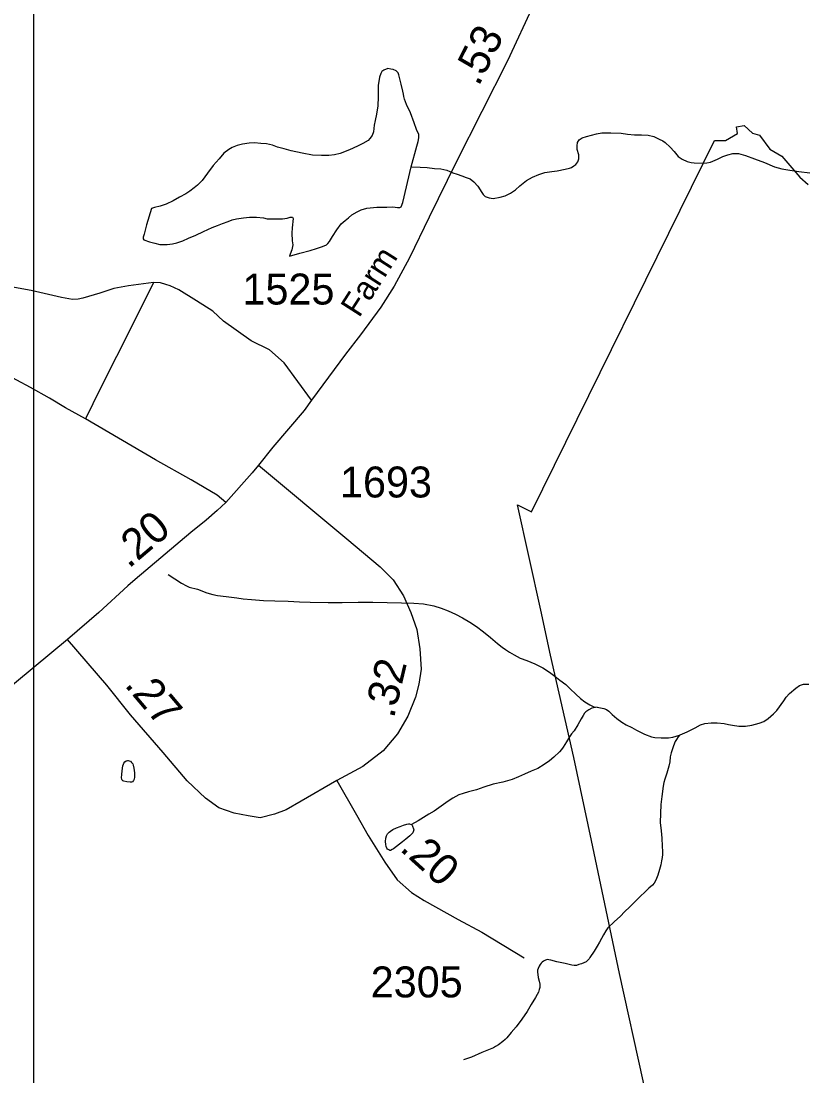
# Model space of a CAD drawing. Extents: x 2220236 to 2384410, y 720751 to 894131.
# Drawn here: x 2352200 to 2355376, y 829666 to 833930 of the extents above; entities that cross this region are included whole.
import ezdxf

# ---------------------------------------------------------------- set-up
doc = ezdxf.new("R2010")
doc.units = 0
for name, color, linetype in [('Exist Boundary Political City Limit New', 7, 'Continuous'), ('Exist Hydrographic Creek Single Shore', 7, 'Continuous'), ('Exist Hydrographic Misc Water Feature', 7, 'Continuous'), ('Exist Hydrographic Pond Under 1500 Sq Ft', 7, 'Continuous'), ('Exist Road Non-System Type 51', 7, 'Continuous'), ('Exist Road Secondary Mileage Hundredths English Label', 7, 'Continuous'), ('Exist Road Secondary Type 51 Attributed', 7, 'Continuous'), ('Exist Road Secondary Type 51 Label', 7, 'Continuous'), ('Exist Road Secondary Type 51 Number Label', 7, 'Continuous'), ('Map Preparation Boundary City Limit Buffer Line', 7, 'Continuous'), ('Map Preparation Inset Cut Line', 7, 'Continuous')]:
    doc.layers.add(name, color=color, linetype=linetype)

msp = doc.modelspace()

# ---------------------------------------------------------------- linework, layer by layer
at = {"layer": 'Exist Boundary Political City Limit New'}
msp.add_lwpolyline([(2355377.2, 829580.6), (2355048, 829504.2), (2354857.8, 829423.9), (2354761.8, 829428.9), (2354760, 829436.7), (2354714, 829645.6), (2354618.2, 830079.6), (2354504.8, 830617.2), (2354433.8, 830953.4), (2354339.5, 831366.7), (2354299.8, 831548.8), (2354206.5, 831974.2), (2354262.8, 831945.8), (2355002, 833446.9), (2355046.5, 833447.3), (2355095.8, 833475.6), (2355091.2, 833503.2), (2355122.5, 833508.1), (2355155.2, 833476.9), (2355183.8, 833468.8), (2355226, 833411.9), (2355273.8, 833384.1), (2355346.8, 833299.4), (2355381.2, 833269.1)], dxfattribs=at)
at = {"layer": 'Exist Hydrographic Creek Single Shore'}
for points in [[(2353775.9, 833340.9), (2353812.4, 833339.8), (2353840.4, 833337.7), (2353870.4, 833334), (2353896.4, 833332.7), (2353920.6, 833327.2), (2353944.6, 833317.3), (2353962.2, 833311.5), (2353980.6, 833304), (2353998.9, 833298.2), (2354014.9, 833292.3), (2354029.1, 833280.7), (2354045.3, 833262.4), (2354061.5, 833236.8), (2354067.7, 833228.8), (2354075.9, 833220.9), (2354091.9, 833215), (2354107.7, 833213.4), (2354135.8, 833217.8), (2354155.6, 833223.5), (2354177.4, 833234.3), (2354197.5, 833248.2), (2354215.3, 833264.4), (2354243, 833285.2), (2354266.7, 833299.3), (2354291.9, 833309.5), (2354316.5, 833317.8), (2354344.5, 833322.2), (2354366.4, 833324.7), (2354398.3, 833331), (2354416.5, 833335), (2354423.9, 833338.6), (2354434.2, 833344.9), (2354442.1, 833350.8), (2354449.9, 833361), (2354454, 833373.6), (2354453.7, 833389), (2354447.5, 833411.1), (2354447.3, 833425.8), (2354449, 833439.7), (2354455.5, 833449.8), (2354467, 833457.8), (2354484.8, 833463.5), (2354524.7, 833474), (2354546.6, 833478.1), (2354582.6, 833479), (2354624.7, 833477.4), (2354650.8, 833473.6), (2354678.8, 833470.4), (2354706.7, 833470.9), (2354734.7, 833468.8), (2354756.9, 833463.1), (2354779, 833453.2), (2354793.4, 833445.6), (2354803.2, 833439.4), (2354823.3, 833419.9), (2354839.5, 833402.5), (2354855.7, 833382.5), (2354871.9, 833372.6), (2354892, 833362.6), (2354907.9, 833358.4), (2354920.1, 833357.2), (2354956.3, 833355.4), (2354970.6, 833357), (2354986, 833359.9), (2354996, 833363.6), (2355014, 833371.9), (2355035.9, 833382.6), (2355055.9, 833390), (2355075.8, 833394.8), (2355087.9, 833395.3), (2355099.7, 833395.1), (2355128, 833387.1), (2355163.9, 833373.8), (2355204.3, 833358.3), (2355244.4, 833340.9), (2355274.6, 833333.3), (2355306.6, 833328.1), (2355342.6, 833322), (2355387.1, 833317.2)], [(2354861.4, 831043.5), (2354864, 831044.2), (2354891.8, 831056.8), (2354923.6, 831072.9), (2354945.4, 831085.3), (2354963.2, 831091), (2354989.4, 831093.7), (2355013.3, 831094), (2355041.4, 831090.2), (2355059.2, 831086.7), (2355075.1, 831083.4), (2355101.2, 831080.2), (2355127.5, 831079.6), (2355153.5, 831084), (2355182.8, 831091.7), (2355201.2, 831098.4), (2355219.1, 831110.6), (2355241.3, 831129.6), (2355254.8, 831143.3), (2355282.4, 831182.8), (2355292, 831197.3), (2355305.9, 831211.6), (2355331.5, 831234), (2355345.6, 831243.8), (2355361.4, 831250), (2355383.4, 831250.3)]]:
    msp.add_lwpolyline(points, dxfattribs=at)
at = {"layer": 'Exist Hydrographic Misc Water Feature'}
for points in [[(2352794, 831693.1), (2352848.2, 831658.6), (2352868.7, 831647), (2352878.4, 831642.4), (2352912.6, 831633.3), (2352950.9, 831619.1), (2352975.2, 831611.9), (2352993.1, 831607.7), (2353029, 831604.3), (2353071.3, 831598.8), (2353097.3, 831594.9), (2353131.3, 831591.4), (2353179.3, 831588.4), (2353225.3, 831587), (2353279.3, 831585), (2353324.3, 831582.9), (2353368, 831581.4), (2353441.3, 831579.5), (2353497.4, 831580.1), (2353561.4, 831581.1), (2353621.4, 831580.9), (2353679.2, 831580), (2353737.4, 831578.4), (2353787.3, 831577.2), (2353825.5, 831573.8), (2353867.5, 831566.4), (2353897.8, 831557.1), (2353925.4, 831546.7), (2353955.9, 831533.2), (2353984.1, 831518), (2354013.3, 831500.1), (2354040.7, 831482.5), (2354068.8, 831460.7), (2354097.3, 831438.9), (2354125.5, 831413.8), (2354143.5, 831399.8), (2354157.7, 831389.5), (2354173.9, 831379.7), (2354192.1, 831367.9), (2354216.3, 831354.2), (2354244.2, 831344.8), (2354276.3, 831331.3), (2354308.8, 831315.3), (2354334.8, 831297.6), (2354357, 831282.1), (2354377.4, 831266.5), (2354401.4, 831248.5), (2354419.5, 831231.2), (2354441.8, 831209.1), (2354460.2, 831191.2), (2354478.2, 831177.8), (2354498.4, 831165.5), (2354514.4, 831157.9), (2354528.6, 831156.2)], [(2354528.6, 831156.2), (2354506.5, 831152), (2354494.6, 831145.6), (2354482.8, 831137.9), (2354477.1, 831131.8), (2354470.9, 831123.3), (2354463.2, 831109.2), (2354449.4, 831085.7), (2354435.7, 831061.2), (2354424.7, 831048.6), (2354416.3, 831036.7), (2354404.3, 831016.6), (2354390.5, 830994.7), (2354384, 830985.2), (2354376.1, 830976), (2354353.1, 830954.4), (2354335.3, 830939.9), (2354313.2, 830924.9), (2354287.6, 830909.1), (2354261.5, 830897.5), (2354233.7, 830886.5), (2354209.9, 830874.7), (2354184.1, 830863.8), (2354146.1, 830853.4), (2354108.1, 830845.3), (2354070.5, 830832.9), (2354040.4, 830822.8), (2354008.6, 830813.9), (2353986.5, 830808.1), (2353968.7, 830801.8), (2353944.9, 830789.3), (2353925.1, 830777), (2353897.4, 830756.9), (2353869.7, 830736.1), (2353847.8, 830723.7), (2353825.7, 830711.3), (2353804, 830697.3), (2353777.3, 830682.4)], [(2354528.6, 831156.2), (2354554.4, 831150.7), (2354565.1, 831146.9), (2354574.9, 831140.7), (2354588.9, 831126.5), (2354606.9, 831110.8), (2354627.6, 831096.3), (2354645.4, 831085.5), (2354667.5, 831073.9), (2354687.6, 831064.3), (2354719.8, 831048.2), (2354747.8, 831037.2), (2354761.7, 831034.5), (2354786.1, 831032.8), (2354815.9, 831033.4), (2354833.9, 831035.8), (2354861.4, 831043.5)], [(2354861.4, 831043.5), (2354855.5, 831036.7), (2354848, 831026.5), (2354843.8, 831018.1), (2354836.3, 830999.8), (2354826.6, 830971.5), (2354823.4, 830955.6), (2354821.2, 830935.8), (2354817.4, 830917.6), (2354809.7, 830889.4), (2354802.1, 830865.4), (2354798, 830852.1), (2354794.4, 830837.2), (2354788.9, 830795), (2354785.3, 830763), (2354783.4, 830727.5), (2354783.3, 830690.7), (2354786.7, 830657), (2354788.8, 830627.6), (2354791.2, 830594.9), (2354791.7, 830572.9), (2354791.9, 830561.4), (2354790.1, 830548.9), (2354788, 830535), (2354784.8, 830519.1), (2354780.6, 830500.9), (2354772.7, 830476.9), (2354765, 830456.9), (2354758.9, 830445.8), (2354751, 830436.7), (2354737.4, 830424.6), (2354721.6, 830410.8), (2354701.7, 830392), (2354684, 830373.9), (2354660.1, 830349.9), (2354638.6, 830329.3), (2354622.6, 830311.6), (2354596.9, 830289.2), (2354571.3, 830264.2), (2354562.6, 830252.4), (2354553.7, 830236.6), (2354537.9, 830206.4), (2354528.1, 830190.2), (2354516.1, 830171), (2354498.8, 830144.1), (2354495, 830139.6), (2354490, 830133.9), (2354483, 830127.7), (2354465, 830119.7), (2354453.3, 830115.9), (2354444.9, 830113), (2354435.4, 830112.6), (2354425.2, 830113.2), (2354399, 830120.3), (2354364.9, 830127.8), (2354340.6, 830134.3), (2354332.4, 830135.6), (2354326.8, 830136), (2354318.7, 830133.4), (2354311, 830129.8), (2354306.2, 830126.3), (2354301.1, 830121.2), (2354297.4, 830116.1), (2354293.1, 830109.4), (2354289.2, 830100), (2354287.2, 830093.4), (2354286.9, 830085.2), (2354287.6, 830075.4), (2354289.7, 830063.3), (2354293.9, 830049.4), (2354296, 830037.3), (2354296.3, 830029.8), (2354296, 830023.2), (2354294, 830014.9), (2354290.5, 830004.9), (2354285.6, 829995.8), (2354278.6, 829983.1), (2354261, 829954.5), (2354245.4, 829926.9), (2354223.7, 829894.9), (2354200.1, 829864.3), (2354180.3, 829842.2), (2354162.5, 829820.1), (2354155.9, 829813.3), (2354146.7, 829805.4), (2354128.9, 829791.5), (2354117.7, 829784.5), (2354109, 829779.2), (2354089, 829771.2), (2354061.2, 829760.9), (2354019.6, 829742.1), (2353999.5, 829735.4), (2353987.5, 829731.6)]]:
    msp.add_lwpolyline(points, dxfattribs=at)
at = {"layer": 'Exist Hydrographic Pond Under 1500 Sq Ft'}
for points in [[(2353775.9, 833340.9), (2353776.2, 833341.6), (2353799.1, 833423.9), (2353804.9, 833443.9), (2353806.9, 833457.7), (2353806.7, 833471.9), (2353798.3, 833491.9), (2353788, 833519.3), (2353773.6, 833559.1), (2353757.1, 833592.9), (2353749, 833614.6), (2353746.9, 833625.3), (2353744.9, 833635.1), (2353742.7, 833647.1), (2353736.3, 833674.8), (2353729.9, 833696.8), (2353725.9, 833713.1), (2353723.6, 833721.2), (2353715.7, 833729.1), (2353703.7, 833734.2), (2353693.4, 833736.4), (2353681.6, 833738.2), (2353665.4, 833731.9), (2353657.8, 833725.7), (2353653.8, 833718.3), (2353647.8, 833704), (2353642.4, 833669.3), (2353642.9, 833623.4), (2353641.4, 833588.2), (2353635.6, 833553.5), (2353630.1, 833527.6), (2353626.3, 833509.4), (2353624.4, 833483.1), (2353618.8, 833467.4), (2353608.8, 833455.5), (2353602.9, 833447.1), (2353581.1, 833434.7), (2353559.2, 833424.6), (2353527.2, 833410.2), (2353489.4, 833395.5)], [(2353489.4, 833395.5), (2353465.7, 833389.6), (2353443.8, 833387.1), (2353413.7, 833386.8), (2353377.8, 833388.7), (2353335.5, 833395.8), (2353291.4, 833405.5), (2353263.2, 833413.5), (2353235.4, 833420.6), (2353215.3, 833428.6), (2353191.1, 833434.2), (2353169.1, 833435.9), (2353143.1, 833438.1), (2353121.1, 833437.2), (2353095, 833432.9), (2353073.3, 833427.1), (2353053.3, 833418.7), (2353039.5, 833410.9), (2353019.4, 833396), (2353000, 833373.9), (2352976.2, 833346), (2352952.5, 833315.5), (2352931.1, 833285.1), (2352913.1, 833266.9), (2352899.4, 833256.5), (2352881.3, 833242.6), (2352865.6, 833232.2), (2352839.6, 833218), (2352813.9, 833203.8), (2352786, 833189.5), (2352762, 833181.3), (2352738.2, 833177.1), (2352726.3, 833172.3), (2352707, 833106.9), (2352697.4, 833068.7), (2352693.6, 833056.1), (2352693.5, 833050.5), (2352695.6, 833046.3), (2352718, 833038.4), (2352739.9, 833032.7)], [(2352739.9, 833032.7), (2352760.1, 833027.6), (2352775.8, 833027.6), (2352790, 833027.2), (2352811.9, 833029.7), (2352829.7, 833033.8), (2352853.7, 833042.3), (2352875.6, 833052), (2352905.6, 833064.8), (2352937.5, 833079.2), (2352971.3, 833095.3), (2352993, 833103.8), (2353013, 833111.8), (2353036.9, 833120.3), (2353052.7, 833126.6), (2353070.6, 833130.6), (2353098.7, 833135), (2353122.5, 833137.6), (2353150.7, 833138.1), (2353178.8, 833134.4), (2353194.7, 833130.1), (2353222.9, 833130.3), (2353244.9, 833131.1), (2353256.7, 833131), (2353274.7, 833133.4), (2353286.6, 833137.8), (2353296.8, 833137.5), (2353298.7, 833131.7), (2353295.3, 833093.8), (2353293.5, 833073.4), (2353295.8, 833041.3), (2353297.5, 833026), (2353294.4, 833005.2), (2353286.5, 832987.8), (2353284.6, 832979.5), (2353326.4, 832991.7), (2353368.3, 833002.6), (2353394.2, 833010.9), (2353418.2, 833019.4), (2353434, 833025), (2353440, 833030.8), (2353445.9, 833039.3), (2353457.6, 833059.4), (2353475.2, 833085.8), (2353492.9, 833110.1), (2353508.8, 833123.9), (2353522.8, 833134.3), (2353536.7, 833146.4), (2353558.5, 833158.7), (2353574.3, 833166.9), (2353597.6, 833173.5), (2353637.5, 833177.7), (2353678.2, 833178.4), (2353702.1, 833178.7), (2353720.3, 833176.9), (2353730.1, 833176.6), (2353736.3, 833179.1), (2353742.1, 833196.8), (2353775.9, 833340.9)], [(2352627.4, 830854.3), (2352614.2, 830857), (2352610.5, 830858.5), (2352608.1, 830861), (2352606.3, 830865.9), (2352605.7, 830871.4), (2352606.5, 830884.6), (2352607.5, 830899.4), (2352611.3, 830919.3), (2352613.3, 830926.9), (2352615.1, 830930.9), (2352619.2, 830935.3), (2352624.9, 830939.5), (2352629.8, 830941.4), (2352633, 830941.5), (2352637, 830940), (2352641.1, 830937.9), (2352645.5, 830933.1), (2352650.7, 830927.4), (2352653.2, 830922), (2352655.4, 830909.6), (2352657.7, 830891.6), (2352658.2, 830881.1), (2352657.8, 830873.6), (2352656.1, 830866.3), (2352654.1, 830859.6), (2352650, 830855.2), (2352645.5, 830853.4), (2352639.9, 830853.1), (2352627.4, 830854.3)], [(2353777.3, 830682.4), (2353780.1, 830679.2), (2353781.1, 830677.6), (2353782.2, 830675), (2353785.9, 830665.3), (2353786.4, 830661.4), (2353786.2, 830657.1), (2353784.5, 830652.2), (2353782.6, 830648.8), (2353770.7, 830636.8), (2353762.7, 830629.9), (2353754.8, 830623), (2353741.1, 830612.6), (2353705.2, 830584.3), (2353699.4, 830581.4), (2353693.3, 830577.9), (2353689.4, 830577.7), (2353685.3, 830580.2), (2353681, 830582.3), (2353677.2, 830586.4), (2353674.6, 830593.5), (2353673.3, 830601.7), (2353673.1, 830614.1), (2353673.9, 830627.3), (2353676.8, 830636.3), (2353680.8, 830644), (2353687, 830650.8), (2353692.4, 830655.9), (2353702.3, 830661.9), (2353716.5, 830668.4), (2353732.3, 830674.6), (2353744.9, 830679.4), (2353758.2, 830683.2), (2353766, 830685.2), (2353770, 830685.4), (2353776.3, 830683), (2353777.3, 830682.4)]]:
    msp.add_lwpolyline(points, dxfattribs=at)
at = {"layer": 'Exist Road Non-System Type 51'}
for points in [[(2352459.8, 832321.8), (2352378.8, 832367.2), (2352313.9, 832406.2), (2352237.7, 832448.3), (2352127.5, 832508.4), (2352067.5, 832539.2), (2352005.9, 832562.4), (2351931.3, 832615.6), (2351919, 832631.3), (2351906.7, 832663.2), (2351900.3, 832693.2), (2351895.8, 832729), (2351892.6, 832820.9), (2351894.3, 832853), (2351894, 832885)], [(2352735.4, 832873.4), (2352633.7, 832859.7), (2352574.2, 832849.2), (2352518.3, 832830.5), (2352448.8, 832809.6), (2352430.7, 832805.5), (2352406.7, 832805.1), (2352362.6, 832812.7), (2352240.4, 832841.1), (2351985.8, 832886.2), (2351941.9, 832887.6), (2351894, 832885)], [(2352735.4, 832873.4), (2352651.1, 832704.6), (2352519.8, 832443.5), (2352459.8, 832321.8)], [(2353373.4, 832397.2), (2353262.3, 832548.9), (2353204, 832600.8), (2353129.4, 832638.1), (2353017.5, 832717.6), (2352975.1, 832757.9), (2352908.9, 832798.7), (2352837.6, 832844.2), (2352801.9, 832860.4), (2352784.1, 832865.3), (2352763, 832871.7), (2352735.4, 832873.4)], [(2353027.3, 831984.4), (2352991.6, 832013.6), (2352886.8, 832076.3), (2352742.7, 832157.1), (2352459.8, 832321.8)]]:
    msp.add_lwpolyline(points, dxfattribs=at)
at = {"layer": 'Exist Road Secondary Type 51 Attributed'}
for points in [[(2354690.6, 834836.3), (2354579.6, 834624.6), (2354500.1, 834467.2), (2354272.3, 833999.2), (2354165.3, 833768.8), (2353957.8, 833360), (2353848.4, 833137), (2353769, 832973.1), (2353707.4, 832858), (2353653.9, 832773.6), (2353571.2, 832661.7), (2353511.2, 832583.8), (2353373.4, 832397.2), (2353343.9, 832356.4), (2353217.5, 832207.2), (2353158.8, 832135.6)], [(2353158.8, 832135.6), (2353133.2, 832104.4), (2353027.3, 831984.4), (2352991.6, 831951.9), (2352947.8, 831913), (2352885.8, 831863.3), (2352661.3, 831672.7), (2352630.9, 831647.2), (2352514.1, 831539.1), (2352387.7, 831430.4)], [(2353158.8, 832135.6), (2353516.7, 831837.3), (2353651.2, 831723.7), (2353703.1, 831671.8), (2353745.2, 831606.9), (2353774.4, 831538.8), (2353798.7, 831470.7), (2353811.7, 831392.8), (2353816.6, 831310.1), (2353806.9, 831250), (2353793.9, 831196.5), (2353763.1, 831120.2), (2353720.9, 831048.9), (2353662.6, 830980.7), (2353581.5, 830917.5), (2353475.3, 830859.9)], [(2352387.7, 831430.4), (2352108.2, 831200), (2351947.9, 831058.2), (2351736, 830881.6), (2351558.8, 830720.4), (2351414.5, 830571.2)], [(2353475.3, 830859.9), (2353331, 830777.1), (2353271, 830741.5), (2353224, 830723.6), (2353166.3, 830709.9), (2353117, 830717.1), (2353060.3, 830728.5), (2352998.7, 830749.6), (2352945.2, 830788.5), (2352870.6, 830858.3), (2352773.3, 830973.4), (2352642, 831125.9), (2352546.4, 831245), (2352387.7, 831430.4)], [(2353475.3, 830859.9), (2353555.4, 830721.8), (2353601.8, 830637.8), (2353669.2, 830529.7), (2353719.9, 830458.8), (2353776.9, 830407.3), (2353828.7, 830374.8), (2353966.5, 830298.6), (2354062.2, 830246.7), (2354232.4, 830142.8)]]:
    msp.add_lwpolyline(points, dxfattribs=at)
at = {"layer": 'Map Preparation Boundary City Limit Buffer Line'}
msp.add_lwpolyline([(2355377.2, 829580.6), (2355048, 829504.2), (2354857.8, 829423.9), (2354761.8, 829428.9), (2354760, 829436.7), (2354714, 829645.6), (2354618.2, 830079.6), (2354504.8, 830617.2), (2354433.8, 830953.4), (2354339.5, 831366.7), (2354299.8, 831548.8), (2354206.5, 831974.2), (2354262.8, 831945.8), (2355002, 833446.9), (2355046.5, 833447.3), (2355095.8, 833475.6), (2355091.2, 833503.2), (2355122.5, 833508.1), (2355155.2, 833476.9), (2355183.8, 833468.8), (2355226, 833411.9), (2355273.8, 833384.1), (2355346.8, 833299.4), (2355381.2, 833269.1)], dxfattribs=at)
at = {"layer": 'Map Preparation Inset Cut Line'}
msp.add_lwpolyline([(2352250.4, 836555.8), (2366536.4, 836555.8), (2366536.4, 826026.4), (2352250.4, 826026.4), (2352250.4, 836555.8)], dxfattribs=at)
msp.add_lwpolyline([(2352250.4, 836555.8), (2366536.4, 836555.8), (2366536.4, 826026.4), (2352250.4, 826026.4), (2352250.4, 836555.8)], dxfattribs=at)

# ---------------------------------------------------------------- texts
at = {"layer": 'Exist Road Secondary Mileage Hundredths English Label'}
for s, rotation, p in [('.53', 63.1238, (2354048.5, 833663.3)), ('.20', 40.3378, (2352634.6, 831714.6)), ('.32', 76.6572, (2353706.1, 831108.4)), ('.27', 310.1819, (2352614.5, 831245.3)), ('.20', 317.858, (2353726.1, 830580.2))]:
    msp.add_text(s, height=125, rotation=rotation, dxfattribs=at).set_placement(p)
at = {"layer": 'Exist Road Secondary Type 51 Label'}
msp.add_text('Farm', height=95, rotation=57.4111, dxfattribs=at).set_placement((2353565.7, 832727.8))
at = {"layer": 'Exist Road Secondary Type 51 Number Label'}
for s, p in [('1525', (2353094.2, 832784.4)), ('1693', (2353488.5, 832004.4)), ('2305', (2353612.7, 829983.5))]:
    msp.add_text(s, height=125, dxfattribs=at).set_placement(p)

doc.saveas('drawing.dxf')
